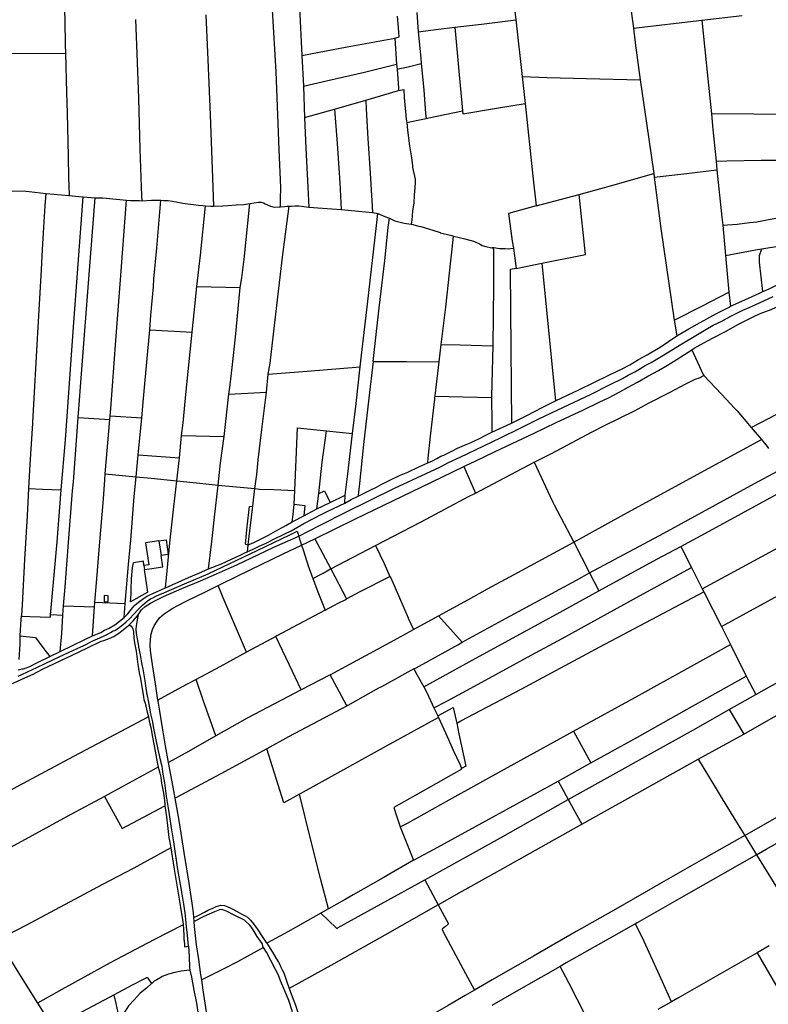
# Model space of a CAD drawing. Header units: inches. Extents: x 210911 to 224988, y 571697 to 586201.
# Tile 262 of 301: x 220719 to 221613, y 583465 to 584641. Entities that reach past the tile are written whole.
import ezdxf

# ---------------------------------------------------------------- set-up
doc = ezdxf.new("R2010")
doc.units = ezdxf.units.IN
doc.header["$MEASUREMENT"] = 0

msp = doc.modelspace()

# ---------------------------------------------------------------- linework, layer by layer
for points in [[(221430.977, 584784.534), (221433.18, 584768.64), (221445.37, 584680.02), (221452.18, 584630.57)], [(221298.014, 584776.56), (221300.373, 584751.343), (221302.678, 584724.661), (221309.347, 584660.616), (221311.51, 584640.531)], [(221048.656, 584746.986), (221050.504, 584711.096), (221053.141, 584655.197), (221055.881, 584597.796)], [(220773.426, 584715.226), (220773.051, 584693.655), (220772.983, 584662.867), (220772.304, 584651.115), (220772.756, 584639.667), (220773.029, 584610.562), (220773.624, 584600.712)], [(220941.052, 584646.382), (220943.538, 584592.754), (220946.429, 584527.023), (220949.167, 584451.965), (220950.483, 584418.126)], [(221020.565, 584652.555), (221024.656, 584578.178), (221028.517, 584485.714), (221030.148, 584440.4), (221030.128, 584426.698), (221030.007, 584417.177)], [(221166.808, 584618.394), (221172.317, 584620.129), (221171.218, 584631.168), (221170.164, 584644.713)], [(221193.19, 584649.149), (221194.661, 584626.297)], [(221533.962, 584639.976), (221582.15, 584645.43)], [(220856.924, 584640.683), (220858.59, 584600.384), (220860.528, 584547.059), (220862.226, 584486.225), (220864.15, 584430.455), (220864.529, 584424.512)], [(221194.661, 584626.297), (221219.215, 584629.268), (221238.856, 584631.627)], [(221238.856, 584631.627), (221270.574, 584635.072), (221311.51, 584640.531)], [(221238.856, 584631.627), (221243.68, 584574.655), (221247.018, 584540.77), (221247.779, 584531.65)], [(221311.51, 584640.531), (221318.98, 584572.761)], [(221452.18, 584630.57), (221533.962, 584639.976)], [(221452.18, 584630.57), (221454.11, 584613.169), (221459.988, 584568.676)], [(221533.962, 584639.976), (221541.173, 584570.155), (221545.171, 584528.388)], [(221055.881, 584597.796), (221066.368, 584599.736), (221109.84, 584608.162), (221166.808, 584618.394)], [(221166.808, 584618.394), (221169.029, 584587.36)], [(221194.661, 584626.297), (221197.986, 584594.674), (221198.592, 584588.421)], [(220687.198, 584600.118), (220773.624, 584600.712)], [(220773.624, 584600.712), (220774.745, 584553.68), (220775.456, 584528.818), (220776.621, 584477.527), (220777.18, 584451.582), (220777.468, 584443.059), (220777.683, 584430.554)], [(221055.881, 584597.796), (221057.948, 584561.12)], [(221057.948, 584561.12), (221086.887, 584568.081), (221130.815, 584578.107), (221169.029, 584587.36)], [(221169.029, 584587.36), (221169.674, 584581.637)], [(221169.674, 584581.637), (221172.91, 584582.302), (221183.045, 584584.438), (221198.592, 584588.421)], [(221198.592, 584588.421), (221201.451, 584556.698), (221203.781, 584528.595), (221204.324, 584522.718)], [(221169.674, 584581.637), (221171.353, 584558.766), (221171.402, 584555.95)], [(221318.98, 584572.761), (221348.892, 584571.724), (221395.831, 584570.203), (221459.988, 584568.676)], [(221318.98, 584572.761), (221322.628, 584540.437)], [(221057.948, 584561.12), (221058.978, 584523.774)], [(221459.988, 584568.676), (221464.836, 584536.259), (221476.311, 584457.087), (221476.337, 584456.825)], [(221132.122, 584544.578), (221171.402, 584555.95)], [(221171.402, 584555.95), (221177.798, 584557.399), (221178.248, 584547.741), (221180.399, 584521.767), (221181.184, 584517.99)], [(221094.921, 584533.823), (221132.122, 584544.578)], [(221132.122, 584544.578), (221132.622, 584534.104), (221134.703, 584498.918), (221137.404, 584457.461), (221139.283, 584424.176), (221140.114, 584410.528)], [(221247.779, 584531.65), (221248.286, 584528.17), (221288.292, 584534.859), (221322.628, 584540.437)], [(221322.628, 584540.437), (221331.91, 584453.684), (221335.738, 584418.308)], [(221058.978, 584523.774), (221094.921, 584533.823)], [(221058.978, 584523.774), (221060.768, 584487.351), (221063.077, 584440.599), (221064.323, 584416.865)], [(221094.921, 584533.823), (221098.042, 584492.685), (221101.061, 584445.946), (221103.03, 584413.911)], [(221204.324, 584522.718), (221207.535, 584523.458), (221247.779, 584531.65)], [(221646.382, 584527.384), (221545.171, 584528.388)], [(221545.171, 584528.388), (221546.99, 584509.392), (221550.944, 584471.85)], [(221181.184, 584517.99), (221194.284, 584520.699), (221204.324, 584522.718)], [(221181.184, 584517.99), (221182.269, 584508.836), (221184.524, 584490.085), (221186.729, 584475.824), (221188.254, 584466.441), (221188.259, 584464.508), (221188.922, 584460.625), (221190.572, 584453.887), (221191.116, 584450.372), (221191.067, 584446.619), (221190.814, 584439.82), (221189.966, 584431.277), (221189.537, 584421.519), (221188.045, 584412.425), (221187.102, 584401.18), (221186.508, 584396.412)], [(221550.944, 584471.85), (221563.798, 584472.073), (221604.843, 584472.924), (221629.246, 584472.845)], [(221550.944, 584471.85), (221551.768, 584461.417)], [(221387.412, 584431.873), (221424.763, 584442.438), (221476.337, 584456.825)], [(221476.337, 584456.825), (221476.782, 584452.41)], [(221476.782, 584452.41), (221512.434, 584456.659), (221551.768, 584461.417)], [(221551.768, 584461.417), (221557.795, 584404.71), (221558.931, 584395.109)], [(221558.931, 584395.109), (221576.148, 584396.584), (221590.667, 584398.284), (221599.429, 584399.345), (221611.666, 584401.575), (221622.257, 584403.662), (221629.339, 584404.922), (221629.596, 584406.49), (221629.342, 584411.375), (221628.723, 584417.647), (221628.299, 584424.092), (221627.795, 584430.281), (221626.875, 584435.893), (221626.253, 584440.659), (221625.916, 584445.429), (221625.644, 584449.66), (221625.634, 584453.525), (221626.189, 584459.649)], [(221476.782, 584452.41), (221484.998, 584391.371), (221500.926, 584281.758)], [(220682.141, 584435.416), (220688.547, 584435.497), (220699.706, 584435.945), (220710.415, 584436.159), (220725.93, 584436.085), (220730.088, 584435.532), (220750.482, 584433.179)], [(220747.529, 584392.81), (220749.024, 584418.319), (220750.482, 584433.179)], [(220750.482, 584433.179), (220777.683, 584430.554)], [(220777.683, 584430.554), (220789.325, 584429.391), (220794.539, 584429.037)], [(221335.738, 584418.308), (221387.412, 584431.873)], [(221342.623, 584349.803), (221394.665, 584360.133), (221387.412, 584431.873)], [(220768.456, 584079.376), (220773.311, 584139.098), (220782.796, 584268.493), (220794.539, 584429.037)], [(220788.654, 584165.777), (220793.012, 584222.929), (220801.124, 584331.321), (220808.771, 584428.012)], [(220794.539, 584429.037), (220808.771, 584428.012)], [(220808.771, 584428.012), (220818.108, 584427.784), (220846.166, 584425.296)], [(220826.82, 584167.681), (220827.425, 584176.448), (220833.476, 584257.599), (220838.684, 584324.976), (220846.166, 584425.296)], [(220846.166, 584425.296), (220850.921, 584424.769), (220856.01, 584424.629), (220861.378, 584424.779), (220864.529, 584424.512)], [(220864.529, 584424.512), (220876.178, 584424.978), (220887.401, 584425.199)], [(220874.226, 584270.36), (220875.58, 584287.748), (220878.55, 584321.628), (220879.177, 584331.418), (220882.503, 584367.777), (220887.401, 584425.199)], [(220887.401, 584425.199), (220890.898, 584424.919), (220896.019, 584424.581), (220901.318, 584423.763), (220907.53, 584422.705), (220913.545, 584421.615), (220919.409, 584420.948), (220926.359, 584419.988), (220932.339, 584419.239), (220937.663, 584418.648), (220940.799, 584418.471)], [(220930.476, 584322.138), (220934.672, 584359.524), (220940.799, 584418.471)], [(220940.799, 584418.471), (220946.936, 584418.041), (220950.483, 584418.126)], [(220950.483, 584418.126), (220961.504, 584418.548), (220967.609, 584418.796), (220977.257, 584419.531), (220986.68, 584420.148), (220993.77, 584420.976)], [(220982.347, 584320.682), (220984.236, 584332.493), (220986.752, 584354.738), (220993.77, 584420.976)], [(220993.77, 584420.976), (221004.084, 584422.638), (221006.274, 584422.562), (221007.41, 584422.582), (221010.035, 584421.945), (221011.928, 584420.926), (221018.343, 584417.966), (221020.17, 584417.486), (221022.624, 584416.903), (221028.873, 584417.011), (221030.007, 584417.177)], [(221015.739, 584217.411), (221017.842, 584230.393), (221023.034, 584275.541), (221032.832, 584356.927), (221040.577, 584417.874)], [(221030.007, 584417.177), (221030.404, 584417.236), (221035.255, 584417.69), (221038.034, 584417.993), (221040.577, 584417.874)], [(221040.577, 584417.874), (221043.573, 584418.089), (221047.548, 584418.3), (221052.181, 584418.209), (221058.274, 584417.519), (221064.323, 584416.865)], [(221335.738, 584418.308), (221302.84, 584409.12), (221307.3, 584376.107), (221308.614, 584367.97)], [(221064.323, 584416.865), (221080.67, 584415.517), (221103.03, 584413.911)], [(221103.03, 584413.911), (221123.409, 584412.02), (221140.114, 584410.528)], [(221125.638, 584226.102), (221126.422, 584233.235), (221134.238, 584300.97), (221144.899, 584394.993), (221146.829, 584409.334)], [(221140.114, 584410.528), (221146.829, 584409.334)], [(221146.829, 584409.334), (221154.971, 584405.771), (221160.512, 584403.583)], [(221141.113, 584232.421), (221142.781, 584246.935), (221148.265, 584296.607), (221154.882, 584353.036), (221159.121, 584392.453), (221160.512, 584403.583)], [(221160.512, 584403.583), (221166.88, 584400.66), (221168.395, 584400.089), (221178.237, 584397.843), (221186.508, 584396.412)], [(221186.508, 584396.412), (221186.901, 584396.344), (221194.122, 584394.45), (221198.172, 584393.554), (221212.368, 584389.279), (221220.941, 584386.442), (221221.203, 584386.077), (221235.068, 584382.848), (221237.184, 584382.109)], [(221558.931, 584395.109), (221562.156, 584359.241)], [(220744.609, 584342.043), (220745.969, 584366.187), (220747.529, 584392.81)], [(221222.321, 584252.81), (221227.812, 584297.412), (221233.849, 584352.893), (221235.373, 584366.735), (221237.184, 584382.109)], [(221237.184, 584382.109), (221250.62, 584378.995), (221261.066, 584376.276), (221263.873, 584375.016), (221268.2, 584372.902), (221271.131, 584370.991), (221275.898, 584369.681), (221282.285, 584368.426), (221283.77, 584368.452)], [(221605.353, 584367.016), (221627.591, 584370.773)], [(221283.77, 584368.452), (221285.409, 584368.48), (221291.847, 584367.54), (221298.981, 584367.464), (221302.257, 584366.952), (221305.007, 584367.312), (221308.614, 584367.97)], [(221283.77, 584368.452), (221284.983, 584366.824), (221284.785, 584363.495), (221284.687, 584322.87), (221283.918, 584251.298)], [(221308.614, 584367.97), (221311.764, 584343.62)], [(221562.156, 584359.241), (221598.016, 584365.776)], [(221562.156, 584359.241), (221566.142, 584315.176)], [(221598.016, 584365.776), (221605.353, 584367.016)], [(221606.521, 584315.903), (221602.588, 584351.011), (221602.613, 584359.191), (221605.353, 584367.016)], [(221311.764, 584343.62), (221342.623, 584349.803)], [(221342.623, 584349.803), (221358.825, 584185.372)], [(220734.213, 584158.424), (220734.308, 584160.029), (220740.373, 584266.85), (220744.609, 584342.043)], [(221311.764, 584343.62), (221304.7, 584342.205), (221305.747, 584248.129), (221306.4, 584159.044)], [(221521.662, 584246.481), (221524.761, 584248.434), (221531.701, 584252.464), (221546.744, 584260.315), (221561.961, 584268.533), (221577.549, 584277.004), (221587.167, 584281.777), (221597.725, 584286.94), (221605.657, 584290.677), (221614.551, 584293.894), (221620.969, 584296.678), (221628.985, 584300.244), (221640.543, 584305.966), (221664.202, 584317.747), (221679.468, 584325.141), (221691.854, 584331.338), (221699.076, 584335.082), (221706.44, 584339.402)], [(221606.521, 584315.903), (221614.156, 584319.434), (221626.949, 584325.682), (221635.987, 584330.158)], [(220924.902, 584267.683), (220927.331, 584290.603), (220930.476, 584322.138)], [(220930.476, 584322.138), (220982.347, 584320.682)], [(220968.616, 584193.688), (220970.067, 584204.524), (220972.605, 584225.49), (220976.699, 584261.749), (220982.347, 584320.682)], [(221500.926, 584281.758), (221534.436, 584298.898), (221566.142, 584315.176)], [(221566.142, 584315.176), (221568.106, 584298.593)], [(221568.106, 584298.593), (221581.564, 584304.572), (221598.51, 584312.199), (221602.903, 584314.23)], [(221602.903, 584314.23), (221606.521, 584315.903)], [(221052.163, 584023.8), (221076.796, 584036.754), (221109.99, 584053.621), (221134.903, 584065.873), (221166.522, 584081.334), (221204.381, 584098.784), (221220.645, 584106.454), (221230.894, 584111.96), (221244.872, 584118.229), (221263.474, 584126.9), (221294.179, 584141.772), (221316.553, 584152.853), (221338.412, 584163.542), (221361.838, 584174.642), (221400.872, 584193.304), (221424.389, 584205.086), (221438.944, 584212.344), (221445.912, 584216.317), (221449.708, 584218.244), (221453.588, 584219.999), (221458.473, 584223.024), (221466.071, 584227.588), (221473.149, 584231.191), (221481.233, 584236.063), (221494.431, 584244.072), (221508.027, 584252.276), (221528.653, 584264.907), (221538.619, 584270.558), (221547.331, 584275.737), (221556.861, 584280.256), (221568.366, 584286.518), (221568.394, 584286.461), (221582.92, 584293.634), (221590.279, 584296.808), (221602.69, 584302.523), (221618.897, 584310.306)], [(221503.762, 584263.25), (221518.429, 584271.331), (221531.737, 584279.065), (221551.529, 584289.755), (221565.61, 584297.105), (221568.106, 584298.593)], [(221500.926, 584281.758), (221503.762, 584263.25)], [(220864.69, 584165.221), (220866.66, 584188.326), (220871.588, 584240.575), (220874.226, 584270.36)], [(220874.226, 584270.36), (220924.902, 584267.683)], [(220912, 584144.225), (220913.871, 584159.349), (220917.655, 584197.166), (220924.902, 584267.683)], [(221358.825, 584185.372), (221373.453, 584192.216), (221387.456, 584199.166), (221404.059, 584206.901), (221423.412, 584216.645), (221438.777, 584223.732), (221447.928, 584228.581), (221458.218, 584234.956), (221468.55, 584240.564), (221474.511, 584244.249), (221483.822, 584249.754), (221503.762, 584263.25)], [(221219.884, 584232.244), (221222.321, 584252.81)], [(221222.321, 584252.81), (221245.147, 584252.626), (221283.918, 584251.298)], [(221249.591, 584107.15), (221251.95, 584108.534), (221262.961, 584113.352), (221286.93, 584124.931), (221333.296, 584146.824), (221359.692, 584159.659), (221392.218, 584174.856), (221411.136, 584183.894), (221422.264, 584189.194), (221435.709, 584196.263), (221445.958, 584201.769), (221456.894, 584207.895), (221469.231, 584214.917), (221482.019, 584221.594), (221492.76, 584228.119), (221503.044, 584234.421), (221513.186, 584240.724), (221521.662, 584246.481)], [(221283.918, 584251.298), (221282.516, 584191.129), (221282.526, 584190.04), (221282.528, 584189.778), (221282.529, 584189.663)], [(221521.662, 584246.481), (221535.461, 584216.887), (221536.367, 584215.917)], [(221592.923, 584153.906), (221614.129, 584164.679), (221676.019, 584197.486), (221764.569, 584243.983)], [(221141.113, 584232.421), (221136.083, 584188.6), (221129.673, 584133.283), (221124.731, 584086.833), (221123.741, 584076.639), (221123.019, 584072.391), (221123.197, 584071.911)], [(221141.113, 584232.421), (221181.249, 584232.391), (221219.884, 584232.244)], [(221215.037, 584191.28), (221215.051, 584191.395), (221215.084, 584191.675), (221219.884, 584232.244)], [(221015.739, 584217.411), (221062.16, 584220.982), (221125.638, 584226.102)], [(221116.435, 584146.444), (221120.905, 584182.254), (221125.638, 584226.102)], [(221013.604, 584195.765), (221015.739, 584217.411)], [(221333.632, 584112.269), (221355.005, 584123.277), (221401.821, 584148.007), (221418.148, 584156.414), (221453.306, 584173.747), (221470.948, 584183.08), (221495.125, 584195.68), (221514.649, 584205.792), (221525.95, 584211.317), (221530.91, 584213.177), (221536.367, 584215.917)], [(221536.367, 584215.917), (221557.144, 584193.681), (221573.337, 584176.49), (221576.096, 584173.454), (221592.923, 584153.906)], [(220968.616, 584193.688), (221013.604, 584195.765)], [(220999.746, 584080.878), (221001.993, 584097.676), (221003.855, 584114.992), (221008.062, 584151.31), (221013.604, 584195.765)], [(220962.88, 584143.094), (220968.616, 584193.688)], [(221206.317, 584111.461), (221206.758, 584116.961), (221209.404, 584143.217), (221214.809, 584187.543), (221214.807, 584189.334), (221215.02, 584191.137), (221215.027, 584191.196), (221215.037, 584191.28)], [(221215.037, 584191.28), (221282.529, 584189.663)], [(221282.529, 584189.663), (221282.53, 584189.579), (221282.808, 584159.238), (221282.803, 584148.349)], [(221306.4, 584159.044), (221324.85, 584168.208), (221343.185, 584177.707), (221358.825, 584185.372)], [(220771.094, 583940.676), (220772.914, 583963.694), (220776.504, 584011.087), (220781.749, 584077.982), (220782.871, 584088.747), (220788.654, 584165.777)], [(220788.654, 584165.777), (220826.265, 584163.098)], [(220821.002, 584098.571), (220826.265, 584163.098)], [(220826.265, 584163.098), (220826.82, 584167.681)], [(220826.82, 584167.681), (220864.69, 584165.221)], [(220860.387, 584120.914), (220864.69, 584165.221)], [(221282.803, 584148.349), (221306.4, 584159.044)], [(220731.357, 584109.965), (220734.213, 584158.424)], [(221047.459, 584078.388), (221049.082, 584115.518), (221050.48, 584153.236), (221062.322, 584151.963), (221085.211, 584149.748)], [(221076.122, 584075.121), (221080.191, 584112.473), (221085.211, 584149.748)], [(221085.211, 584149.748), (221116.435, 584146.444)], [(221206.317, 584111.461), (221212.069, 584113.784), (221217.192, 584116.601), (221222.117, 584119.387), (221225.362, 584120.722), (221230.97, 584123.434), (221235.902, 584125.793), (221241.73, 584128.907), (221250.022, 584132.519), (221258.29, 584135.902), (221261.978, 584137.899), (221267.451, 584140.182), (221275.73, 584144.504), (221282.803, 584148.349)], [(221592.923, 584153.906), (221604.953, 584139.214)], [(220909.631, 584117.415), (220912, 584144.225)], [(220912, 584144.225), (220962.88, 584143.094)], [(220955.719, 584085.071), (220958.736, 584111.513), (220962.88, 584143.094)], [(221107.81, 584072.855), (221110.867, 584098.306), (221116.435, 584146.444)], [(221380.729, 584016.677), (221440.453, 584049.699), (221559.567, 584114.73), (221604.953, 584139.214)], [(221604.953, 584139.214), (221611.766, 584130.918), (221613.322, 584128.634)], [(220857.88, 584094.914), (220860.387, 584120.914)], [(220860.387, 584120.914), (220909.631, 584117.415)], [(220906.454, 584089.979), (220909.631, 584117.415)], [(221263.226, 584075.503), (221333.632, 584112.269)], [(221333.632, 584112.269), (221355.448, 584065.425), (221357.461, 584061.6), (221380.729, 584016.677)], [(220729.649, 584080.999), (220731.357, 584109.965)], [(221071.46, 584020.995), (221119.804, 584044.84), (221198.443, 584082.301), (221249.591, 584107.15)], [(221123.197, 584071.911), (221137.396, 584079.035), (221145.122, 584082.494), (221150.578, 584085.773), (221159.453, 584090.19), (221172.359, 584096.496), (221182.436, 584100.394), (221195.765, 584106.85), (221206.317, 584111.461)], [(221249.591, 584107.15), (221263.226, 584075.503)], [(221399.586, 583980.416), (221488.432, 584027.68), (221596.697, 584086.842), (221630.23, 584104.656)], [(220808.499, 583945.071), (220810.427, 583968.293), (220813.959, 584012.502), (220818.852, 584068.389), (220820.401, 584091.199), (220821.002, 584098.571)], [(220821.002, 584098.571), (220857.88, 584094.914)], [(220844.696, 583943.614), (220848.667, 583990.189), (220851.438, 584019.09), (220855.624, 584071.526), (220857.88, 584094.914)], [(220857.88, 584094.914), (220875.743, 584093.144), (220906.454, 584089.979)], [(220893.036, 583962.174), (220894.745, 583982.484), (220898.063, 584015.972), (220902.865, 584058.981), (220906.454, 584089.979)], [(220906.454, 584089.979), (220934.09, 584087.131), (220955.719, 584085.071)], [(220720.758, 583928.415), (220720.776, 583928.737), (220721.315, 583928.804), (220722.029, 583941.864), (220724.677, 583996.149), (220727.905, 584048.085), (220729.649, 584080.999)], [(220729.649, 584080.999), (220745.793, 584080.29), (220768.456, 584079.376)], [(220755.585, 583930.364), (220755.92, 583934.035), (220763.3, 584017.17), (220768.456, 584079.376)], [(220944.315, 583984.931), (220948.158, 584017.605), (220951.351, 584046.798), (220955.719, 584085.071)], [(220955.719, 584085.071), (220999.746, 584080.878)], [(220997.196, 584059.889), (220999.746, 584080.878)], [(220999.746, 584080.878), (221005.163, 584080.191), (221022.532, 584079.724), (221047.459, 584078.388)], [(221046.644, 584062.372), (221047.459, 584078.388)], [(221076.122, 584075.121), (221083.086, 584077.927), (221089.638, 584064.231)], [(221508.725, 584011.83), (221542.532, 584030.156), (221619.848, 584072.345), (221641.007, 584083.953)], [(221534.29, 583961.153), (221653.378, 584025.509), (221749.896, 584078.609)], [(221073.919, 584056.788), (221076.122, 584075.121)], [(221089.638, 584064.231), (221107.81, 584072.855)], [(221107.035, 584063.407), (221107.81, 584072.855)], [(221107.035, 584063.407), (221114.974, 584067.618), (221123.197, 584071.911)], [(221143.822, 584012.935), (221198.518, 584041.245), (221254.814, 584071.175), (221263.226, 584075.503)], [(220988.463, 584014.336), (220990.647, 584035.666), (220993.135, 584059.549), (220997.196, 584059.889)], [(220990.735, 584005.338), (220991.328, 584005.586), (220997.555, 584008.622), (221004.772, 584011.959), (221013.316, 584015.774), (221022.499, 584020.424), (221034.587, 584026.375), (221043.239, 584030.532), (221058.18, 584039.12), (221068.994, 584044.764), (221078.853, 584049.767), (221087.84, 584054.243), (221091.984, 584056.191), (221101.228, 584060.587), (221107.035, 584063.407)], [(220991.673, 584013.645), (220996.789, 584056.537), (220997.196, 584059.889)], [(221044.441, 584041.042), (221045.41, 584049.73), (221046.644, 584062.372)], [(221046.644, 584062.372), (221059.599, 584060.721), (221058.361, 584048.388)], [(221058.361, 584048.388), (221073.919, 584056.788)], [(221073.919, 584056.788), (221089.638, 584064.231)], [(221044.441, 584041.042), (221045.042, 584041.366), (221058.361, 584048.388)], [(220717.038, 583856.894), (220720.589, 583858.604), (220729.018, 583862.502), (220739.107, 583867.338), (220749.003, 583871.858), (220758.277, 583876.197), (220766, 583879.799), (220777.104, 583885.164), (220787.193, 583890.001), (220795.23, 583893.551), (220805.993, 583898.882), (220814.508, 583902.753), (220820.343, 583905.441), (220824.404, 583907.273), (220827.359, 583908.888), (220830.594, 583910.791), (220832.485, 583911.563), (220834.199, 583912.673), (220836.109, 583913.957), (220837.877, 583915.238), (220839.166, 583916.341), (220842.557, 583919.043), (220845.89, 583921.858), (220850.426, 583925.802), (220854.724, 583930.34), (220860.356, 583936.577), (220865.274, 583941.438), (220871.017, 583946.228), (220875.089, 583948.999), (220878.466, 583950.905), (220882.103, 583952.588), (220890.958, 583956.493), (220915.811, 583966.957), (220944.02, 583978.957), (221003.43, 584007.387), (221041.363, 584025.61), (221050.327, 584029.797), (221052.163, 584023.8)], [(220991.673, 584013.645), (220998.327, 584016.623), (221007.346, 584020.901), (221016.135, 584025.345), (221027.253, 584031.507), (221033.304, 584034.881), (221036.652, 584036.843), (221044.441, 584041.042)], [(220860.236, 583929.97), (220861.973, 583932.515), (220864.115, 583936.123), (220868.786, 583939.834), (220875.055, 583943.986), (220881.637, 583947.643), (220890.739, 583951.804), (220912.408, 583961.376), (220934.869, 583970.626), (220953.974, 583979.07), (220971.628, 583986.856), (220978.306, 583989.872), (221004.189, 584002.179), (221022.366, 584010.762), (221052.163, 584023.8)], [(220885.005, 584018.471), (220869.186, 584016.17), (220873.026, 583989.765), (220867.093, 583988.902)], [(220885.005, 584018.471), (220893.688, 584019.733), (220896.284, 584002.044), (220887.8, 584000.799)], [(220885.005, 584018.471), (220887.8, 584000.799)], [(221052.163, 584023.8), (221053.239, 584020.285), (221054.292, 584017.122), (221055.522, 584013.134)], [(221055.522, 584013.134), (221071.46, 584020.995)], [(221071.46, 584020.995), (221090.451, 583984.806)], [(220955.743, 583965.052), (220960.013, 583967.203), (220994.94, 583984.392), (221033.691, 584002.962), (221055.522, 584013.134)], [(220988.463, 584014.336), (220991.673, 584013.645)], [(220990.735, 584005.338), (220991.673, 584013.645)], [(221055.522, 584013.134), (221057.782, 584006.522), (221063.483, 583988.657), (221068.801, 583973.526)], [(221090.451, 583984.806), (221143.822, 584012.935)], [(221143.822, 584012.935), (221154.045, 583991.349), (221160.889, 583975.738)], [(221218.962, 583928.848), (221255.07, 583948.233), (221277.715, 583961.074), (221309.689, 583978.122), (221380.729, 584016.677)], [(221380.729, 584016.677), (221399.586, 583980.416)], [(221410.894, 583958.706), (221480.123, 583996.387), (221508.725, 584011.83)], [(221508.725, 584011.83), (221521.508, 583986.4)], [(220867.89, 583984.251), (220873.804, 583985.112), (220873.829, 583984.943), (220889.82, 583987.269), (220887.8, 584000.799)], [(220944.315, 583984.931), (220959.695, 583991.082), (220971.852, 583996.352), (220982.134, 584001.505), (220988.563, 584004.43), (220990.735, 584005.338)], [(220852.243, 583972.752), (220852.575, 583977.661), (220852.974, 583982.014), (220853.409, 583986.167), (220854.51, 583992.235)], [(220867.093, 583988.902), (220866.475, 583993.976), (220854.51, 583992.235)], [(220867.093, 583988.902), (220867.89, 583984.251)], [(220871.834, 583957.139), (220867.89, 583984.251)], [(220893.036, 583962.174), (220920.283, 583974.596), (220932.582, 583979.869), (220944.315, 583984.931)], [(221068.801, 583973.526), (221081.498, 583979.998), (221088.283, 583983.664), (221090.451, 583984.806)], [(221090.451, 583984.806), (221109.181, 583949.114)], [(221213.702, 583818.858), (221229.227, 583827.17), (221266.371, 583847.383), (221329.838, 583881.882), (221366.811, 583902.011), (221463.716, 583955.335), (221521.508, 583986.4)], [(221521.508, 583986.4), (221534.29, 583961.153)], [(221557.161, 583916.149), (221642.412, 583962.644), (221696.941, 583992.136), (221706.063, 583979.979)], [(220852.113, 583969.177), (220852.21, 583970.366), (220852.253, 583971.559), (220852.243, 583972.752)], [(221068.801, 583973.526), (221075.622, 583955.469), (221083.833, 583935.8)], [(221109.181, 583949.114), (221125.654, 583957.875), (221160.889, 583975.738)], [(221160.889, 583975.738), (221161.016, 583975.802), (221161.998, 583974.231), (221182.79, 583926.61)], [(221247.622, 583897.488), (221299.98, 583926.128), (221383.972, 583971.44), (221399.586, 583980.416)], [(221399.586, 583980.416), (221410.894, 583958.706)], [(220843.355, 583926.923), (220844.928, 583928.238), (220847.772, 583931.442), (220850.524, 583934.958), (220853.395, 583938.248), (220855.902, 583941.134), (220858.589, 583943.54), (220862.118, 583946.529), (220866.469, 583949.589), (220870.351, 583951.902), (220874.235, 583954.072), (220882.274, 583957.48), (220893.036, 583962.174)], [(220851.29, 583945.74), (220851.603, 583950.421), (220851.842, 583955.106), (220852.007, 583959.795), (220852.097, 583964.486), (220852.113, 583969.177)], [(220883.965, 583828.276), (220881.034, 583847.89), (220876.489, 583875.828), (220874.998, 583887.445), (220874.627, 583893.524), (220874.808, 583900.882), (220875.686, 583906.871), (220877.436, 583912.499), (220879.374, 583917.048), (220882.061, 583921.393), (220885.959, 583926.311), (220891.383, 583931.306), (220896.005, 583934.593), (220901.583, 583938.226), (220907.723, 583941.048), (220917.701, 583946.336), (220941.612, 583957.932), (220955.743, 583965.052)], [(220989.859, 583885.455), (220976.476, 583916.35), (220961.932, 583950.472), (220955.743, 583965.052)], [(221534.29, 583961.153), (221536.1, 583957.732)], [(220824.555, 583952.821), (220819.754, 583953.018), (220819.792, 583945.798), (220824.509, 583945.823), (220824.555, 583952.821)], [(220871.834, 583957.139), (220851.29, 583945.74)], [(221083.833, 583935.8), (221099.276, 583943.846), (221107.439, 583948.187)], [(221107.439, 583948.187), (221109.181, 583949.114)], [(221201.537, 583844.29), (221263.794, 583878.375), (221356.755, 583929.063), (221410.894, 583958.706)], [(221240.881, 583800.814), (221245.706, 583803.471), (221317.927, 583841.471), (221411.879, 583891.724), (221536.1, 583957.732)], [(221536.1, 583957.732), (221557.161, 583916.149)], [(220770.307, 583929.52), (220771.094, 583940.676)], [(220771.094, 583940.676), (220807.954, 583939.704)], [(220805.777, 583905.098), (220807.954, 583939.704)], [(220807.954, 583939.704), (220808.499, 583945.071)], [(220808.499, 583945.071), (220844.696, 583943.614)], [(220843.355, 583926.923), (220844.696, 583943.614)], [(221083.833, 583935.8), (221026.129, 583905.088), (221024.692, 583904.31)], [(220719.434, 583905.15), (220720.568, 583925.077)], [(220720.568, 583925.077), (220720.758, 583928.415)], [(220720.758, 583928.415), (220730.79, 583928.086), (220755.322, 583927.486), (220755.585, 583930.364)], [(220755.585, 583930.364), (220770.307, 583929.52)], [(220767.186, 583886.171), (220768.926, 583907.992), (220770.307, 583929.52)], [(220805.777, 583905.098), (220815.478, 583909.137), (220819.95, 583911.83), (220825.533, 583914.314), (220832.258, 583918.183), (220837.897, 583922.345), (220843.355, 583926.923)], [(220849.244, 583917.935), (220854.296, 583922.723), (220859.587, 583929.02), (220860.236, 583929.97)], [(220860.236, 583929.97), (220860.003, 583928.428), (220858.505, 583921.54), (220857.717, 583916.799), (220857.55, 583912.957), (220857.879, 583907.741), (220859.08, 583901.421), (220860.703, 583892.621), (220860.754, 583891.356), (220862.587, 583882.158), (220864.302, 583872.918), (220866.389, 583863.204), (220868.254, 583851.114), (220869.552, 583842.466), (220870.239, 583837.379), (220871, 583833.399), (220872.382, 583827.888), (220873.336, 583820.939), (220874.861, 583812.035), (220876.888, 583803.988), (220878.64, 583794.828), (220881.124, 583782.894), (220883.934, 583769.119), (220886.423, 583756.984), (220888.353, 583749.577), (220889.676, 583739.925), (220891.723, 583729.387), (220893.844, 583713.405), (220896.463, 583696.792), (220899.728, 583675.956), (220902.434, 583659.105), (220907.303, 583626.152), (220911.714, 583601.205), (220914.529, 583584.798), (220915.892, 583574.283), (220916.752, 583566.287), (220917.713, 583557.45), (220918.818, 583547.652), (220920.207, 583534.445), (220920.215, 583534.323)], [(221182.79, 583926.61), (221183.069, 583925.971), (221189.177, 583912.613)], [(221189.177, 583912.613), (221218.962, 583928.848)], [(221218.962, 583928.848), (221247.622, 583897.488)], [(220708.179, 583847.397), (220728.599, 583856.315), (220734.837, 583859.241), (220746.065, 583865.182), (220781.49, 583881.741), (220799.879, 583890.67), (220816.046, 583898.459), (220819.072, 583899.618), (220825.71, 583901.81), (220831.335, 583904.379), (220838.669, 583909.32), (220848.659, 583917.381), (220849.244, 583917.935)], [(220849.244, 583917.935), (220850.201, 583917.599), (220851.778, 583916.412), (220853.056, 583915.118), (220853.865, 583913.249), (220854.633, 583909.812), (220855.222, 583902.191), (220855.941, 583896.643), (220857.914, 583886.685), (220860.03, 583870.904), (220861.645, 583860.817), (220862.996, 583854.079), (220864.747, 583844.177), (220865.778, 583837.391), (220866.47, 583832.103), (220867.125, 583829.166), (220868.499, 583824.799), (220871.197, 583813.955), (220872.459, 583808.13)], [(221089.566, 583858.468), (221113.262, 583871.185), (221166.165, 583899.953), (221189.177, 583912.613)], [(221557.161, 583916.149), (221568.175, 583894.797)], [(221598.253, 583834.872), (221690.782, 583886.639), (221747.411, 583918.169)], [(220717.929, 583876.791), (220719.195, 583895.081), (220719.434, 583905.15)], [(220719.434, 583905.15), (220737.701, 583902.877), (220747.674, 583889.659), (220754.916, 583880.15)], [(220767.186, 583886.171), (220796.443, 583900.707), (220805.777, 583905.098)], [(221024.692, 583904.31), (220989.859, 583885.455)], [(221055.043, 583840.43), (221041.018, 583870.01), (221024.692, 583904.31)], [(221189.544, 583865.623), (221192.311, 583866.905), (221242.276, 583894.306), (221247.622, 583897.488)], [(221380.284, 583791.125), (221459.015, 583834.141), (221568.175, 583894.797)], [(221568.175, 583894.797), (221586.829, 583856.969)], [(221583.897, 583787.575), (221613.896, 583804.84), (221753.868, 583883.182), (221767.618, 583890.464)], [(220717.059, 583864.228), (220719.058, 583864.974), (220721.747, 583865.589), (220723.449, 583865.76), (220726.498, 583866.921), (220730.962, 583868.391), (220739.301, 583872.6), (220754.916, 583880.15)], [(220754.916, 583880.15), (220767.186, 583886.171)], [(220989.859, 583885.455), (220957.707, 583868.051), (220929.387, 583852.883)], [(221189.544, 583865.623), (221150.917, 583844.269)], [(221189.544, 583865.623), (221193.123, 583858.744), (221201.537, 583844.29)], [(221089.566, 583858.468), (221055.043, 583840.43)], [(221110.963, 583821.825), (221109.942, 583821.891), (221109.15, 583822.353), (221089.566, 583858.468)], [(221401.134, 583753.203), (221457.109, 583784.124), (221512.623, 583815.653), (221586.829, 583856.969)], [(221586.829, 583856.969), (221598.253, 583834.872)], [(220929.387, 583852.883), (220912.146, 583843.649), (220883.965, 583828.276)], [(220953.226, 583785.435), (220938.113, 583828.03), (220929.387, 583852.883)], [(221150.917, 583844.269), (221147.458, 583842.357), (221110.963, 583821.825)], [(221201.537, 583844.29), (221205.074, 583837.357), (221213.702, 583818.858)], [(221055.043, 583840.43), (221031.656, 583828.21), (220990.704, 583806.753), (220978.535, 583799.865), (220953.226, 583785.435)], [(221566.623, 583817.095), (221598.253, 583834.872)], [(220896.698, 583753.621), (220892.966, 583773.66), (220890.245, 583790.371), (220886.159, 583815.165), (220884.136, 583827.131), (220883.965, 583828.276)], [(221110.963, 583821.825), (221039.749, 583784.265), (221013.879, 583770.248)], [(221213.702, 583818.858), (221218.384, 583809.422)], [(221218.384, 583809.422), (221236.606, 583819.32), (221240.309, 583803.802), (221240.881, 583800.814)], [(220872.459, 583808.13), (220839.751, 583790.863), (220782.935, 583760.78), (220682.324, 583707.203), (220634.308, 583681.95)], [(220872.459, 583808.13), (220873.531, 583803.182), (220875.309, 583795.45), (220877.556, 583784.173), (220880.662, 583767.331), (220883.903, 583749.931), (220884.275, 583748.319)], [(221219.249, 583807.463), (221156.735, 583773.385), (221101.899, 583742.869), (221053.901, 583716.237), (221053.215, 583715.867)], [(221218.384, 583809.422), (221219.249, 583807.463)], [(221219.249, 583807.463), (221229.318, 583784.636), (221236.852, 583768.406)], [(221374.233, 583709.801), (221523.796, 583792.966), (221566.623, 583817.095)], [(221566.623, 583817.095), (221583.897, 583787.575)], [(221585.198, 583666.737), (221600.972, 583675.877), (221668.907, 583714.399), (221726.936, 583747.724), (221790.189, 583783.815), (221837.287, 583810.466)], [(221240.881, 583800.814), (221243.356, 583787.893), (221251.779, 583749.291), (221247.411, 583746.943), (221246.413, 583746.044)], [(220953.226, 583785.435), (220920.506, 583766.78), (220896.698, 583753.621)], [(221173.423, 583676.836), (221182.031, 583681.521), (221231.972, 583709.406), (221301.725, 583747.826), (221380.284, 583791.125)], [(221380.284, 583791.125), (221401.134, 583753.203)], [(221529.519, 583757.713), (221583.897, 583787.575)], [(221599.243, 583643.578), (221610.757, 583650.39), (221651.62, 583673.411), (221686.861, 583693.755), (221750.712, 583729.926), (221756.937, 583733.536), (221779.976, 583745.862), (221844.268, 583782.312)], [(221013.879, 583770.248), (220958.854, 583740.433), (220904.493, 583711.107)], [(221053.215, 583715.867), (221034.286, 583705.651), (221013.879, 583770.248)], [(221236.852, 583768.406), (221244.973, 583750.914), (221246.641, 583746.638), (221246.413, 583746.044)], [(220884.275, 583748.319), (220827.152, 583717.238), (220819.881, 583713.298)], [(220884.275, 583748.319), (220884.983, 583745.255), (220886.091, 583741.063), (220887.213, 583736.268), (220888.092, 583729.157), (220890.043, 583719.259), (220890.776, 583714.797), (220892.015, 583704.439), (220892.322, 583702.208)], [(220904.493, 583711.107), (220902.181, 583724.178), (220896.698, 583753.621)], [(221362.123, 583731.447), (221401.134, 583753.203)], [(221430.852, 583702.777), (221452.454, 583714.868), (221529.519, 583757.713)], [(221529.519, 583757.713), (221549.651, 583724.349)], [(221246.413, 583746.044), (221246.205, 583745.505), (221206.915, 583723.273)], [(221189.438, 583637.047), (221213.992, 583650.467), (221362.123, 583731.447)], [(221362.123, 583731.447), (221366.423, 583723.585), (221374.233, 583709.801)], [(221549.651, 583724.349), (221557.96, 583710.58), (221575.336, 583682.611)], [(220819.881, 583713.298), (220779.813, 583691.587), (220707.809, 583652.312), (220659.031, 583625.97)], [(220819.881, 583713.298), (220841.1, 583674.903), (220892.322, 583702.208)], [(221087.678, 583579), (221078.263, 583615.428), (221066.351, 583662.655), (221053.215, 583715.867)], [(221206.915, 583723.273), (221165.707, 583699.992), (221168.53, 583691.187), (221173.423, 583676.836)], [(220892.322, 583702.208), (220894.143, 583689), (220895.425, 583678.523), (220897.062, 583664.258), (220899.162, 583651.786)], [(220926.865, 583568.591), (220926.384, 583574.219), (220925.282, 583583.072), (220921.233, 583609.636), (220915.309, 583646.26), (220909.579, 583682.346), (220904.493, 583711.107)], [(221202.991, 583613.544), (221293.08, 583664.03), (221374.233, 583709.801)], [(221374.233, 583709.801), (221390.319, 583680.089)], [(221390.319, 583680.089), (221430.852, 583702.777)], [(221240.439, 583596.038), (221286.237, 583621.5), (221390.319, 583680.089)], [(221575.336, 583682.611), (221585.198, 583666.737)], [(221173.423, 583676.836), (221189.438, 583637.047)], [(221585.198, 583666.737), (221535.622, 583638.657), (221485.524, 583609.985), (221431.045, 583578.855), (221383.594, 583552.016), (221332.506, 583522.716), (221283.206, 583494.265), (221262.347, 583482.163)], [(221585.198, 583666.737), (221599.243, 583643.578)], [(220899.162, 583651.786), (220855.032, 583627.826), (220817.836, 583608.13), (220784.031, 583590.264), (220726.089, 583559.371), (220692.591, 583541.883)], [(220899.162, 583651.786), (220903.081, 583628.681), (220905.656, 583612.188), (220909.197, 583590.776), (220912.187, 583572.947), (220913.452, 583564.017), (220913.916, 583560.064)], [(221599.243, 583643.578), (221515.212, 583595.844), (221456.574, 583562.2), (221454.624, 583561.157)], [(221599.243, 583643.578), (221652.319, 583557.134)], [(221189.438, 583637.047), (221153.176, 583616.264)], [(221078.438, 583573.79), (221088.165, 583564.754), (221097.41, 583555.836), (221098.377, 583556.027), (221099.378, 583556.728), (221150.488, 583585.114), (221202.991, 583613.544)], [(221153.176, 583616.264), (221117.187, 583595.637), (221107.725, 583590.302)], [(221202.991, 583613.544), (221218.68, 583583.941)], [(221218.68, 583583.941), (221240.439, 583596.038)], [(220926.865, 583568.591), (220931.891, 583570.938), (220939.544, 583575.184), (220944.364, 583577.733), (220948.538, 583579.643), (220953.287, 583581.829), (220959.038, 583583.296), (220963.467, 583583.002), (220967.42, 583581.592), (220971.795, 583579.389), (220978.37, 583575.953), (220984.295, 583572.823), (220988.187, 583570.648), (220991.022, 583568.969), (220994.666, 583565.422), (220998.026, 583561.164), (221002.478, 583555.004), (221008.422, 583546.209), (221013.36, 583539.076), (221014.094, 583537.967)], [(221218.68, 583583.941), (221155.068, 583547.648), (221093.992, 583513.463), (221040.853, 583483.858)], [(221107.725, 583590.302), (221087.678, 583579)], [(221218.68, 583583.941), (221230.922, 583561.098), (221227.266, 583557.753), (221226.086, 583556.72), (221224.074, 583555.184), (221223.579, 583554.87), (221224.398, 583552.6), (221248.706, 583507.143), (221262.347, 583482.163)], [(221010.074, 583532.873), (221009.72, 583533.442), (221008.352, 583537.607), (221002.554, 583546.186), (220997.52, 583553.959), (220995.097, 583557.677), (220993.523, 583559.607), (220988.584, 583564.308), (220987.366, 583565.625), (220975.12, 583571.674), (220966.511, 583576.065), (220962.46, 583577.372), (220959.748, 583578.149), (220957.582, 583577.976), (220951.513, 583575.517), (220938.651, 583569.797), (220927.256, 583564.018)], [(221078.438, 583573.79), (221039.053, 583551.72), (221020.139, 583541.251), (221014.094, 583537.967)], [(221087.678, 583579), (221078.438, 583573.79)], [(220913.916, 583560.064), (220878.986, 583541.996), (220826.67, 583514.415), (220769.145, 583482.929), (220740.138, 583466.643)], [(220913.916, 583560.064), (220914.494, 583555.141), (220914.799, 583546.81), (220914.936, 583542.876), (220915.677, 583537.268), (220915.825, 583533.675), (220920.215, 583534.323)], [(220927.256, 583564.018), (220926.865, 583568.591)], [(220936.17, 583494.141), (220935.251, 583500.436), (220932.631, 583518.736), (220929.949, 583536.271), (220927.767, 583558.038), (220927.256, 583564.018)], [(221454.624, 583561.157), (221449.215, 583558.263), (221434.703, 583550.192), (221371.696, 583514.433), (221364.55, 583510.318)], [(221497.603, 583468.065), (221483.083, 583499.981), (221464.818, 583539.919), (221454.624, 583561.157)], [(220692.591, 583541.883), (220693.266, 583540.846), (220718.504, 583500.857), (220740.138, 583466.643)], [(221014.094, 583537.967), (221016.031, 583535.043), (221020.604, 583527.238), (221025.313, 583519.618), (221028.13, 583515.367), (221029.421, 583512.726), (221030.289, 583510.136), (221032.45, 583506.391), (221034.352, 583502.62), (221037.477, 583493.213), (221040.853, 583483.858)], [(220920.215, 583534.323), (220921.03, 583522.249), (220921.681, 583508.844), (220922.106, 583506.01)], [(221010.074, 583532.873), (220990.527, 583522.062), (220978.902, 583515.91), (220963.385, 583507.815), (220936.17, 583494.141)], [(221044.7, 583455.984), (221040.111, 583469.448), (221035.461, 583481.209), (221030.306, 583493.058), (221027.913, 583499.69), (221024.321, 583506.835), (221018.837, 583517.35), (221013.424, 583527.485), (221010.074, 583532.873)], [(221599.809, 583526.496), (221505.285, 583472.335), (221497.603, 583468.065)], [(221614.221, 583534.905), (221599.809, 583526.496)], [(221599.809, 583526.496), (221610.084, 583508.83), (221634.593, 583466.692)], [(220922.106, 583506.01), (220911.634, 583504.68), (220904.221, 583502.951), (220896.466, 583501.235), (220888.985, 583498.198), (220887.419, 583497.296), (220882.69, 583494.307), (220879.537, 583492.562), (220876.483, 583490.055)], [(220922.106, 583506.01), (220924.014, 583497.328), (220926.76, 583482.044), (220929.838, 583466.408), (220932.138, 583452.922), (220934.482, 583439.316), (220935.934, 583429.306), (220936.991, 583417.397), (220938.391, 583408.651), (220939.049, 583398.219), (220938.673, 583390.655), (220938.49, 583382.553), (220938.137, 583375.673), (220936.876, 583370.195)], [(221364.55, 583510.318), (221341.557, 583497.079), (221309.108, 583478.825), (221285.648, 583465.231), (221283.14, 583463.547)], [(221411.319, 583419.966), (221394.839, 583451.809), (221374.911, 583490.743), (221364.55, 583510.318)], [(220876.483, 583490.055), (220872.094, 583496.157), (220871.259, 583496.599), (220870.233, 583496.634), (220868.5, 583496.009), (220852.946, 583487.833), (220831.472, 583476.397)], [(220876.483, 583490.055), (220876.307, 583489.911), (220870.372, 583484.462), (220862.687, 583478.246), (220855.579, 583470.618), (220848.749, 583463.157), (220844.598, 583457.068), (220840.889, 583449.382), (220838.774, 583442.598)], [(220949.425, 583405.312), (220947.274, 583420.903), (220942.794, 583451.093), (220937.958, 583481.897), (220936.17, 583494.141)], [(221040.853, 583483.858), (221044.722, 583473.137), (221047.101, 583467.108), (221048.833, 583462.87), (221050.815, 583456.63), (221052.469, 583451.487), (221054.959, 583444.214), (221056.251, 583439.886), (221056.918, 583437.29), (221059.328, 583430.799), (221061.367, 583425.524), (221062.556, 583423.725), (221063.344, 583421.916), (221064.927, 583416.409), (221065.789, 583411.588), (221066.546, 583406.121), (221066.953, 583401.812), (221067.066, 583398.881), (221067.204, 583395.69), (221067.217, 583391.913), (221067.576, 583389.983)], [(221262.347, 583482.163), (221251.207, 583475.7), (221230.802, 583463.748), (221217.648, 583456.032), (221210.643, 583452.425), (221194.257, 583443.746), (221183.49, 583437.836), (221173.056, 583433.06), (221162.358, 583428.458), (221147.946, 583421.234), (221129.522, 583413.711), (221109.087, 583405.395), (221093.744, 583399.253), (221073.969, 583391.917), (221067.576, 583389.983)], [(220740.138, 583466.643), (220745.728, 583457.803), (220758.489, 583436.995)], [(220831.472, 583476.397), (220779.868, 583448.914), (220758.489, 583436.995)], [(220832.168, 583473.117), (220831.472, 583476.397)], [(220832.168, 583473.117), (220836.361, 583453.353), (220838.774, 583442.598)], [(221497.603, 583468.065), (221481.121, 583458.905)]]:
    msp.add_lwpolyline(points)

doc.saveas('drawing.dxf')
